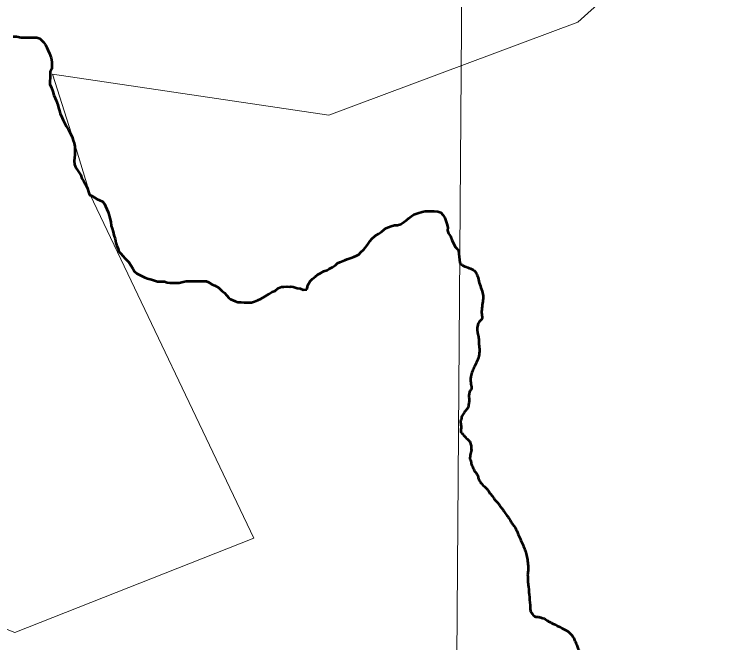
# Model space of a CAD drawing. Extents: x 553962 to 842807, y 8883888 to 9032388.
# Drawn here: x 817880 to 819345, y 9011332 to 9012598 of the extents above; entities that cross this region are included whole.
import ezdxf

# ---------------------------------------------------------------- set-up
doc = ezdxf.new("R2010")
doc.units = 0
doc.header["$LTSCALE"] = 200
doc.layers.add('1', color=7, linetype='Continuous', lineweight=13)

msp = doc.modelspace()

# ---------------------------------------------------------------- linework, layer by layer
at = {"layer": '1'}
for points in [[(818861.5, 9023904.2), (818806.9, 9016118.4), (818720.2, 9004391.9)], [(818861.5, 9023904.2), (818806.9, 9016118.4), (818720.2, 9004391.9)], [(817786.3, 9011388.8), (817880.3, 9011351.5), (818362.1, 9011541.7), (818032.2, 9012234.2), (817999.4, 9012342.8), (817956.1, 9012477.8), (818513.6, 9012395.1), (819015.3, 9012582.7), (819420.1, 9012946.8), (819577.6, 9012889.6), (819924.3, 9013172.4), (820516.2, 9013559.8), (820212.9, 9013894), (820194.7, 9014134.5), (820181.4, 9014294.1), (820101.7, 9014333.9), (820050.2, 9014345), (819813.4, 9014573.7), (819883.1, 9014671.2)], [(817786.3, 9011388.8), (817880.3, 9011351.5), (818362.1, 9011541.7), (818032.2, 9012234.2), (817999.4, 9012342.8), (817956.1, 9012477.8), (818513.6, 9012395.1), (819015.3, 9012582.7), (819420.1, 9012946.8), (819577.6, 9012889.6), (819924.3, 9013172.4), (820549.9, 9013517.6)]]:
    msp.add_lwpolyline(points, dxfattribs=at)
at = {"layer": '1', "lineweight": 53}
for points in [[(817877.2, 9012553.7), (817883.8, 9012553.6), (817892.9, 9012551.5), (817899, 9012551.5), (817905.1, 9012551.5), (817913.8, 9012551.4), (817919.9, 9012551.4), (817925, 9012551.3), (817930.5, 9012549.3), (817934.6, 9012545.7), (817938.1, 9012542.1), (817942.1, 9012536.5), (817945.2, 9012531.3), (817947.2, 9012526.7), (817950.2, 9012519.6), (817953.7, 9012510.9), (817955.1, 9012502.8), (817955.1, 9012494.1), (817955, 9012488.5), (817951.4, 9012482.4), (817951.4, 9012476.3), (817951.3, 9012470.7), (817950.8, 9012463), (817950.8, 9012457.4), (817954.3, 9012449.8), (817956.8, 9012442.6), (817959.2, 9012435.5), (817961.8, 9012429.4), (817963.8, 9012424.2), (817967.2, 9012416.1), (817968.7, 9012409.4), (817970.2, 9012403.8), (817971.7, 9012398.2), (817975.7, 9012389.5)], [(817877.2, 9012553.7), (817883.8, 9012553.6), (817892.9, 9012551.5), (817899, 9012551.5), (817905.1, 9012551.5), (817913.8, 9012551.4), (817919.9, 9012551.4), (817925, 9012551.3), (817930.5, 9012549.3), (817934.6, 9012545.7), (817938.1, 9012542.1), (817942.1, 9012536.5), (817945.2, 9012531.3), (817947.2, 9012526.7), (817950.2, 9012519.6), (817953.7, 9012510.9), (817955.1, 9012502.8), (817955.1, 9012494.1), (817955, 9012488.5), (817951.4, 9012482.4), (817951.4, 9012476.3), (817951.3, 9012470.7), (817950.8, 9012463), (817950.8, 9012457.4), (817954.3, 9012449.8), (817956.8, 9012442.6), (817959.2, 9012435.5), (817961.8, 9012429.4), (817963.8, 9012424.2), (817967.2, 9012416.1), (817968.7, 9012409.4), (817970.2, 9012403.8), (817971.7, 9012398.2), (817975.7, 9012389.5)], [(817975.7, 9012389.5), (817977.7, 9012384.9), (817980.2, 9012379.8), (817983.7, 9012372.7), (817987.8, 9012366.5), (817991.3, 9012359.9), (817995.8, 9012351.2), (817998.3, 9012344.1), (817999.8, 9012338.4), (818001.3, 9012331.8), (818001.2, 9012325.7), (818001.2, 9012320.1), (818001.1, 9012315), (818000.6, 9012308.9), (818000, 9012302.8), (818000.5, 9012295.7), (818003.5, 9012289), (818007, 9012283.9), (818010.6, 9012277.8), (818013.6, 9012273.7), (818015.6, 9012267.5), (818019.1, 9012262.4), (818022.1, 9012256.3), (818024.6, 9012251.7), (818026.6, 9012247.1), (818029.1, 9012240.5), (818030.6, 9012234.3), (818035.7, 9012232.3), (818040.7, 9012228.7), (818046.3, 9012225.6), (818050.9, 9012223.5), (818057, 9012220.9), (818061, 9012215.8), (818063.5, 9012211.2), (818066, 9012205.1), (818068.5, 9012199.5), (818070.5, 9012192.8)], [(817975.7, 9012389.5), (817977.7, 9012384.9), (817980.2, 9012379.8), (817983.7, 9012372.7), (817987.8, 9012366.5), (817991.3, 9012359.9), (817995.8, 9012351.2), (817998.3, 9012344.1), (817999.8, 9012338.4), (818001.3, 9012331.8), (818001.2, 9012325.7), (818001.2, 9012320.1), (818001.1, 9012315), (818000.6, 9012308.9), (818000, 9012302.8), (818000.5, 9012295.7), (818003.5, 9012289), (818007, 9012283.9), (818010.6, 9012277.8), (818013.6, 9012273.7), (818015.6, 9012267.5), (818019.1, 9012262.4), (818022.1, 9012256.3), (818024.6, 9012251.7), (818026.6, 9012247.1), (818029.1, 9012240.5), (818030.6, 9012234.3), (818035.7, 9012232.3), (818040.7, 9012228.7), (818046.3, 9012225.6), (818050.9, 9012223.5), (818057, 9012220.9), (818061, 9012215.8), (818063.5, 9012211.2), (818066, 9012205.1), (818068.5, 9012199.5), (818070.5, 9012192.8)], [(818070.5, 9012192.8), (818072, 9012187.2), (818074, 9012179.6), (818074.9, 9012171.9), (818076.4, 9012166.3), (818078.4, 9012159.7), (818079.9, 9012153), (818082.4, 9012145.4), (818084.3, 9012137.2), (818086.3, 9012131.1), (818088.8, 9012125.5), (818090.3, 9012120.3), (818093.9, 9012116.2), (818098.4, 9012111.1), (818103, 9012106), (818106.5, 9012102.4), (818110, 9012098.3), (818114.6, 9012091.2), (818118.1, 9012085.5), (818121.6, 9012079.9), (818126.1, 9012075.8), (818131.7, 9012072.7), (818137.3, 9012070.1), (818142.4, 9012067.6), (818147.9, 9012065.5), (818156.1, 9012063.4), (818161.7, 9012061.8), (818168.2, 9012059.7), (818174.3, 9012059.7), (818182, 9012059.7), (818187.6, 9012057.6), (818193.2, 9012057), (818200.3, 9012057), (818205.4, 9012057), (818211.5, 9012056.9), (818219.6, 9012058.9), (818225.7, 9012059.9), (818231.3, 9012060.4), (818239, 9012060.3), (818246.6, 9012060.3), (818254.7, 9012060.2), (818259.8, 9012060.2), (818266.4, 9012060.1), (818271, 9012058.1), (818278.1, 9012053.4), (818283.7, 9012051.4), (818291.8, 9012046.7), (818297.8, 9012040.6), (818302.9, 9012036.5), (818307.9, 9012031.3), (818311.5, 9012026.7), (818315.5, 9012023.7), (818320.1, 9012021.6), (818324.6, 9012019.5), (818329.7, 9012018), (818336.8, 9012017.9), (818342.9, 9012017.4), (818351.1, 9012016.8), (818357.7, 9012017.3), (818363.3, 9012019.3), (818370.4, 9012021.8), (818376.5, 9012024.8), (818384.2, 9012029.3), (818392.9, 9012034.4), (818399.5, 9012038.9)], [(818070.5, 9012192.8), (818072, 9012187.2), (818074, 9012179.6), (818074.9, 9012171.9), (818076.4, 9012166.3), (818078.4, 9012159.7), (818079.9, 9012153), (818082.4, 9012145.4), (818084.3, 9012137.2), (818086.3, 9012131.1), (818088.8, 9012125.5), (818090.3, 9012120.3), (818093.9, 9012116.2), (818098.4, 9012111.1), (818103, 9012106), (818106.5, 9012102.4), (818110, 9012098.3), (818114.6, 9012091.2), (818118.1, 9012085.5), (818121.6, 9012079.9), (818126.1, 9012075.8), (818131.7, 9012072.7), (818137.3, 9012070.1), (818142.4, 9012067.6), (818147.9, 9012065.5), (818156.1, 9012063.4), (818161.7, 9012061.8), (818168.2, 9012059.7), (818174.3, 9012059.7), (818182, 9012059.7), (818187.6, 9012057.6), (818193.2, 9012057), (818200.3, 9012057), (818205.4, 9012057), (818211.5, 9012056.9), (818219.6, 9012058.9), (818225.7, 9012059.9), (818231.3, 9012060.4), (818239, 9012060.3), (818246.6, 9012060.3), (818254.7, 9012060.2), (818259.8, 9012060.2), (818266.4, 9012060.1), (818271, 9012058.1), (818278.1, 9012053.4), (818283.7, 9012051.4), (818291.8, 9012046.7), (818297.8, 9012040.6), (818302.9, 9012036.5), (818307.9, 9012031.3), (818311.5, 9012026.7), (818315.5, 9012023.7), (818320.1, 9012021.6), (818324.6, 9012019.5), (818329.7, 9012018), (818336.8, 9012017.9), (818342.9, 9012017.4), (818351.1, 9012016.8), (818357.7, 9012017.3), (818363.3, 9012019.3), (818370.4, 9012021.8), (818376.5, 9012024.8), (818384.2, 9012029.3), (818392.9, 9012034.4), (818399.5, 9012038.9)], [(818469.1, 9012043.3), (818469.8, 9012045.7), (818471.4, 9012052.3), (818476, 9012059.9), (818480.7, 9012065), (818486.8, 9012069.5), (818491.4, 9012073.6), (818496.5, 9012076.6), (818503.6, 9012080.1), (818509.8, 9012082.6), (818514.4, 9012085.2), (818520.5, 9012088.7), (818526.6, 9012092.7), (818530.7, 9012096.3), (818535.3, 9012098.8), (818545.5, 9012102.3), (818550.6, 9012104.8), (818558.2, 9012107.3), (818563.9, 9012109.3), (818568.5, 9012111.3), (818573.6, 9012113.8), (818578.2, 9012118.4), (818583.8, 9012123.9), (818589.4, 9012130.5), (818592.5, 9012135.6), (818596.6, 9012141.2), (818600.2, 9012145.2), (818606.9, 9012151.3), (818613.5, 9012155.3), (818619.7, 9012159.9), (818624.2, 9012163.4), (818628.3, 9012167), (818634, 9012169), (818639.1, 9012171), (818645.7, 9012173), (818651.8, 9012173.4), (818658.4, 9012174.9), (818665.1, 9012179.5), (818669.7, 9012183.5), (818674.8, 9012187.5), (818679.9, 9012191.1), (818685, 9012194.6), (818692.6, 9012197.6), (818701.3, 9012200.1), (818707.4, 9012201.6), (818719.1, 9012201.5), (818725.7, 9012201.5), (818733.3, 9012200.9), (818739.4, 9012198.8), (818743.5, 9012194.2), (818747, 9012187.6), (818749.5, 9012182), (818751.5, 9012175.8), (818753, 9012168.2), (818752.9, 9012162.6), (818754.4, 9012156.5), (818758.4, 9012150.8), (818761.9, 9012141.6), (818766, 9012134), (818768, 9012129.4), (818771.5, 9012125.8), (818775, 9012121.2), (818777.2, 9012097.4)], [(818469.1, 9012043.3), (818469.8, 9012045.7), (818471.4, 9012052.3), (818476, 9012059.9), (818480.7, 9012065), (818486.8, 9012069.5), (818491.4, 9012073.6), (818496.5, 9012076.6), (818503.6, 9012080.1), (818509.8, 9012082.6), (818514.4, 9012085.2), (818520.5, 9012088.7), (818526.6, 9012092.7), (818530.7, 9012096.3), (818535.3, 9012098.8), (818545.5, 9012102.3), (818550.6, 9012104.8), (818558.2, 9012107.3), (818563.9, 9012109.3), (818568.5, 9012111.3), (818573.6, 9012113.8), (818578.2, 9012118.4), (818583.8, 9012123.9), (818589.4, 9012130.5), (818592.5, 9012135.6), (818596.6, 9012141.2), (818600.2, 9012145.2), (818606.9, 9012151.3), (818613.5, 9012155.3), (818619.7, 9012159.9), (818624.2, 9012163.4), (818628.3, 9012167), (818634, 9012169), (818639.1, 9012171), (818645.7, 9012173), (818651.8, 9012173.4), (818658.4, 9012174.9), (818665.1, 9012179.5), (818669.7, 9012183.5), (818674.8, 9012187.5), (818679.9, 9012191.1), (818685, 9012194.6), (818692.6, 9012197.6), (818701.3, 9012200.1), (818707.4, 9012201.6), (818719.1, 9012201.5), (818725.7, 9012201.5), (818733.3, 9012200.9), (818739.4, 9012198.8), (818743.5, 9012194.2), (818747, 9012187.6), (818749.5, 9012182), (818751.5, 9012175.8), (818753, 9012168.2), (818752.9, 9012162.6), (818754.4, 9012156.5), (818758.4, 9012150.8), (818761.9, 9012141.6), (818766, 9012134), (818768, 9012129.4), (818771.5, 9012125.8), (818775, 9012121.2), (818777.2, 9012097.4)], [(818399.5, 9012038.9), (818405.1, 9012040.9), (818411.3, 9012046), (818417.7, 9012048.4), (818422.8, 9012048.8), (818429.5, 9012049.6), (818434.6, 9012048.8), (818436.9, 9012049.2), (818441.6, 9012048.4), (818449.8, 9012046.1), (818455.7, 9012045.3), (818461.6, 9012042.5), (818469.1, 9012043.3)], [(818399.5, 9012038.9), (818405.1, 9012040.9), (818411.3, 9012046), (818417.7, 9012048.4), (818422.8, 9012048.8), (818429.5, 9012049.6), (818434.6, 9012048.8), (818436.9, 9012049.2), (818441.6, 9012048.4), (818449.8, 9012046.1), (818455.7, 9012045.3), (818461.6, 9012042.5), (818469.1, 9012043.3)]]:
    msp.add_lwpolyline(points, dxfattribs=at)
for points in [[(818777.2, 9012097.4), (818779.3, 9012094.8), (818784.9, 9012091.3), (818796.4, 9012086.6), (818806.5, 9012081.5), (818810.7, 9012075.8), (818814.3, 9012066.6), (818817.7, 9012053.7), (818822.5, 9012039.8), (818824.4, 9012027.5), (818823.3, 9012016), (818821.6, 9012002.1), (818821.9, 9011991), (818822.3, 9011985.1), (818819.5, 9011980.9), (818815.7, 9011976.7), (818813.2, 9011969.1), (818812.5, 9011963.1), (818813.3, 9011956), (818815.3, 9011945.6), (818815.9, 9011935.7), (818816.9, 9011923.7), (818816.7, 9011915.4), (818814, 9011903), (818807, 9011888.1), (818802.9, 9011878.7), (818799.8, 9011868.2), (818799, 9011861.3), (818800.7, 9011849.8), (818801.3, 9011844.7), (818798.7, 9011839.4), (818796.4, 9011834.2), (818796, 9011825.7), (818796.3, 9011818.6), (818795.2, 9011811.6), (818793.7, 9011804.8), (818790.2, 9011800.3), (818785.7, 9011794.2), (818783, 9011790.2), (818780.8, 9011786.1), (818780.4, 9011781.5), (818779.2, 9011778.1), (818779.4, 9011772.3), (818780.1, 9011763.4), (818779.8, 9011756.6), (818783.5, 9011751.7), (818787.4, 9011747.1), (818793.7, 9011740.7), (818797.4, 9011736.5), (818800.2, 9011727.9), (818800.7, 9011721.5), (818800.5, 9011717.1), (818798.7, 9011711.6), (818798.1, 9011706.5), (818797.9, 9011701.4)], [(818777.2, 9012097.4), (818779.3, 9012094.8), (818784.9, 9012091.3), (818796.4, 9012086.6), (818806.5, 9012081.5), (818810.7, 9012075.8), (818814.3, 9012066.6), (818817.7, 9012053.7), (818822.5, 9012039.8), (818824.4, 9012027.5), (818823.3, 9012016), (818821.6, 9012002.1), (818821.9, 9011991), (818822.3, 9011985.1), (818819.5, 9011980.9), (818815.7, 9011976.7), (818813.2, 9011969.1), (818812.5, 9011963.1), (818813.3, 9011956), (818815.3, 9011945.6), (818815.9, 9011935.7), (818816.9, 9011923.7), (818816.7, 9011915.4), (818814, 9011903), (818807, 9011888.1), (818802.9, 9011878.7), (818799.8, 9011868.2), (818799, 9011861.3), (818800.7, 9011849.8), (818801.3, 9011844.7), (818798.7, 9011839.4), (818796.4, 9011834.2), (818796, 9011825.7), (818796.3, 9011818.6), (818795.2, 9011811.6), (818793.7, 9011804.8), (818790.2, 9011800.3), (818785.7, 9011794.2), (818783, 9011790.2), (818780.8, 9011786.1), (818780.4, 9011781.5), (818779.2, 9011778.1), (818779.4, 9011772.3), (818780.1, 9011763.4), (818779.8, 9011756.6), (818783.5, 9011751.7), (818787.4, 9011747.1), (818793.7, 9011740.7), (818797.4, 9011736.5), (818800.2, 9011727.9), (818800.7, 9011721.5), (818800.5, 9011717.1), (818798.7, 9011711.6), (818798.1, 9011706.5), (818797.9, 9011701.4)], [(818797.9, 9011701.4), (818799.6, 9011696.9), (818800.6, 9011692), (818803.6, 9011684.5), (818805.5, 9011680), (818809.5, 9011674.5), (818812.7, 9011670), (818814.3, 9011665.2), (818816.7, 9011658.2), (818821, 9011652), (818833.1, 9011640.3), (818835.3, 9011637.3), (818838.3, 9011632.2), (818842.6, 9011627.3), (818849.2, 9011617.7), (818854.7, 9011612.4), (818858.7, 9011606.4), (818863.1, 9011601.2), (818867.6, 9011594.2), (818874, 9011585.5), (818878.9, 9011578.1), (818882.4, 9011572), (818886.9, 9011566.3), (818893.7, 9011553.5), (818900.6, 9011537.4), (818907.7, 9011520.9), (818911.3, 9011510.3), (818913.8, 9011498.4), (818914.5, 9011490.9), (818915.6, 9011482.6), (818915.2, 9011475.9), (818914.2, 9011468.3), (818914.5, 9011461.4), (818914.6, 9011455.5), (818915.8, 9011443.9), (818917.7, 9011422.7), (818919.5, 9011401.6), (818920.3, 9011394.2), (818924.2, 9011388.5), (818927.2, 9011384.9), (818930.9, 9011383.3), (818936, 9011383.1), (818942.2, 9011381.1), (818948, 9011379.5), (818951.7, 9011377), (818958.2, 9011373.1), (818964.6, 9011369.8), (818982.9, 9011360.5), (818994.3, 9011354.4), (819000.2, 9011349.7), (819007.1, 9011340.2), (819010.5, 9011332.5), (819014, 9011324.1), (819017.1, 9011315.8), (819021.5, 9011311.5)], [(818797.9, 9011701.4), (818799.6, 9011696.9), (818800.6, 9011692), (818803.6, 9011684.5), (818805.5, 9011680), (818809.5, 9011674.5), (818812.7, 9011670), (818814.3, 9011665.2), (818816.7, 9011658.2), (818821, 9011652), (818833.1, 9011640.3), (818835.3, 9011637.3), (818838.3, 9011632.2), (818842.6, 9011627.3), (818849.2, 9011617.7), (818854.7, 9011612.4), (818858.7, 9011606.4), (818863.1, 9011601.2), (818867.6, 9011594.2), (818874, 9011585.5), (818878.9, 9011578.1), (818882.4, 9011572), (818886.9, 9011566.3), (818893.7, 9011553.5), (818900.6, 9011537.4), (818907.7, 9011520.9), (818911.3, 9011510.3), (818913.8, 9011498.4), (818914.5, 9011490.9), (818915.6, 9011482.6), (818915.2, 9011475.9), (818914.2, 9011468.3), (818914.5, 9011461.4), (818914.6, 9011455.5), (818915.8, 9011443.9), (818917.7, 9011422.7), (818919.5, 9011401.6), (818920.3, 9011394.2), (818924.2, 9011388.5), (818927.2, 9011384.9), (818930.9, 9011383.3), (818936, 9011383.1), (818942.2, 9011381.1), (818948, 9011379.5), (818951.7, 9011377), (818958.2, 9011373.1), (818964.6, 9011369.8), (818982.9, 9011360.5), (818994.3, 9011354.4), (819000.2, 9011349.7), (819007.1, 9011340.2), (819010.5, 9011332.5), (819014, 9011324.1), (819017.1, 9011315.8), (819021.5, 9011311.5)]]:
    msp.add_spline(points, degree=3, dxfattribs=at)

doc.saveas('drawing.dxf')
